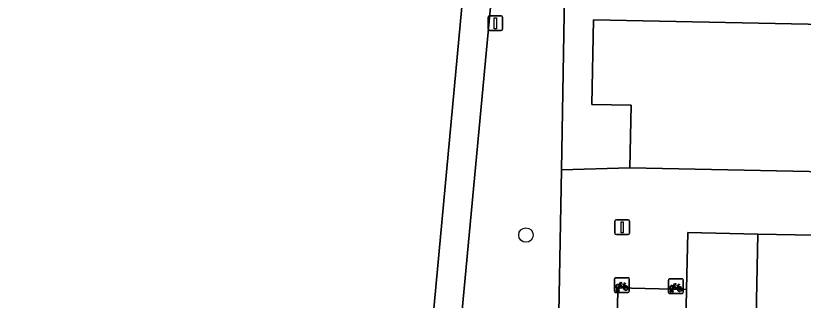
# Model space of a CAD drawing. Extents: x 159817 to 160765, y 380688 to 381638.
# Drawn here: x 160439.6 to 160493, y 381412.2 to 381431.5 of the extents above; entities that cross this region are included whole.
import ezdxf

# ---------------------------------------------------------------- set-up
doc = ezdxf.new("R2010")
doc.units = 0
for name, color, linetype in [('IMGEO_Boom', 7, 'Continuous'), ('IMGEO_Fietsenrek', 7, 'Continuous'), ('IMGEO_Groenvoorziening', 7, 'Continuous'), ('IMGEO_Lichtmast', 7, 'Continuous'), ('IMGEO_Pand', 7, 'Continuous'), ('IMGEO_Parkeervlak_open', 7, 'Continuous'), ('IMGEO_Rijbaan_lokaal_open', 7, 'Continuous'), ('IMGEO_Voetpad_open', 7, 'Continuous')]:
    doc.layers.add(name, color=color, linetype=linetype)

msp = doc.modelspace()

# ---------------------------------------------------------------- linework, layer by layer
at = {"layer": 'IMGEO_Boom'}
msp.add_circle((160474.174, 381416.59), 0.489, dxfattribs=at)
at = {"layer": 'IMGEO_Fietsenrek'}
for p, q in [((160480.171, 381412.773), (160480.171, 381413.614)), ((160480.171, 381413.614), (160480.171, 381412.773)), ((160480.246, 381413.698), (160481.087, 381413.698)), ((160481.087, 381413.698), (160480.246, 381413.698)), ((160481.171, 381413.623), (160481.171, 381412.782)), ((160481.171, 381412.782), (160481.171, 381413.623)), ((160483.831, 381412.695), (160483.831, 381413.536)), ((160483.831, 381413.536), (160483.831, 381412.695)), ((160483.906, 381413.62), (160484.747, 381413.62)), ((160484.747, 381413.62), (160483.906, 381413.62)), ((160484.831, 381413.545), (160484.831, 381412.704)), ((160484.831, 381412.704), (160484.831, 381413.545)), ((160480.409, 381412.954), (160480.408, 381412.958)), ((160480.44, 381412.965), (160480.441, 381412.958)), ((160480.858, 381413.247), (160480.894, 381413.152)), ((160484.518, 381413.169), (160484.554, 381413.074)), ((160481.096, 381412.698), (160480.255, 381412.698)), ((160480.255, 381412.698), (160481.096, 381412.698)), ((160480.298, 381412.782), (160480.337, 381412.942)), ((160480.332, 381412.782), (160480.298, 381412.782)), ((160480.367, 381412.93), (160480.332, 381412.782)), ((160480.45, 381412.782), (160480.416, 381412.924)), ((160480.448, 381412.928), (160480.483, 381412.782)), ((160480.483, 381412.782), (160480.45, 381412.782)), ((160484.756, 381412.62), (160483.915, 381412.62)), ((160483.915, 381412.62), (160484.756, 381412.62)), ((160483.958, 381412.704), (160483.997, 381412.864)), ((160483.992, 381412.704), (160483.958, 381412.704)), ((160484.027, 381412.852), (160483.992, 381412.704)), ((160484.069, 381412.876), (160484.068, 381412.88)), ((160484.11, 381412.704), (160484.076, 381412.846)), ((160484.1, 381412.887), (160484.101, 381412.88)), ((160484.108, 381412.85), (160484.143, 381412.704)), ((160484.143, 381412.704), (160484.11, 381412.704))]:
    msp.add_line(p, q, dxfattribs=at)
for points in [[(160480.505, 381413.172), (160480.453, 381413.082), (160480.413, 381413.057), (160480.414, 381413.104), (160480.469, 381413.198)], [(160480.484, 381413.224), (160480.579, 381413.388), (160480.665, 381413.374), (160480.667, 381413.365), (160480.611, 381413.354), (160480.584, 381413.309), (160480.84, 381413.268)], [(160480.78, 381412.98), (160480.73, 381412.98), (160480.539, 381413.231), (160480.52, 381413.199)], [(160480.827, 381413.243), (160480.57, 381413.284), (160480.553, 381413.255), (160480.72, 381413.035), (160480.827, 381413.243)], [(160480.875, 381413.145), (160480.845, 381413.222), (160480.736, 381413.004), (160480.779, 381413.004)], [(160480.809, 381413.004), (160480.929, 381413.003), (160480.885, 381413.117)], [(160480.905, 381413.124), (160480.96, 381412.979), (160480.81, 381412.979)], [(160480.84, 381413.268), (160480.865, 381413.317), (160480.859, 381413.321), (160480.836, 381413.325), (160480.824, 381413.332), (160480.823, 381413.335), (160480.825, 381413.34), (160480.92, 381413.325), (160480.922, 381413.315), (160480.912, 381413.302), (160480.9, 381413.296), (160480.886, 381413.302), (160480.858, 381413.247)], [(160484.165, 381413.094), (160484.113, 381413.004), (160484.073, 381412.979), (160484.074, 381413.026), (160484.129, 381413.12)], [(160484.144, 381413.146), (160484.239, 381413.31), (160484.325, 381413.296), (160484.327, 381413.287), (160484.271, 381413.276), (160484.244, 381413.231), (160484.5, 381413.19)], [(160484.44, 381412.902), (160484.39, 381412.902), (160484.199, 381413.153), (160484.18, 381413.121)], [(160484.487, 381413.165), (160484.23, 381413.206), (160484.213, 381413.177), (160484.38, 381412.957), (160484.487, 381413.165)], [(160484.535, 381413.067), (160484.505, 381413.144), (160484.396, 381412.926), (160484.439, 381412.926)], [(160484.469, 381412.926), (160484.589, 381412.925), (160484.545, 381413.039)], [(160484.565, 381413.046), (160484.62, 381412.901), (160484.47, 381412.901)], [(160484.5, 381413.19), (160484.525, 381413.239), (160484.519, 381413.243), (160484.496, 381413.247), (160484.484, 381413.254), (160484.483, 381413.257), (160484.485, 381413.262), (160484.58, 381413.247), (160484.582, 381413.237), (160484.572, 381413.224), (160484.56, 381413.218), (160484.546, 381413.224), (160484.518, 381413.169)]]:
    msp.add_lwpolyline(points, dxfattribs=at)
for centre, radius, start, end in [((160480.249, 381413.62), 0.0779, 92.4484, 184.2845), ((160480.249, 381413.62), 0.0779, 92.4484, 184.2845), ((160481.093, 381413.62), 0.0779, 2.4484, 94.2845), ((160481.093, 381413.62), 0.0779, 2.4484, 94.2845), ((160483.909, 381413.542), 0.0779, 92.4484, 184.2845), ((160483.909, 381413.542), 0.0779, 92.4484, 184.2845), ((160484.753, 381413.542), 0.0779, 2.4484, 94.2845), ((160484.753, 381413.542), 0.0779, 2.4484, 94.2845), ((160480.411, 381413.083), 0.159, 62.6766, 242.1369), ((160480.411, 381413.083), 0.129, 63.3192, 238.903), ((160480.391, 381412.954), 0.0499, 12.8025, 158.6934), ((160480.391, 381412.954), 0.0174, 12.8025, 163.4502), ((160480.411, 381413.083), 0.129, 253.415, 269.0204), ((160480.411, 381413.083), 0.129, 283.6043, 43.4302), ((160480.411, 381413.083), 0.159, 283.5766, 46.6042), ((160480.938, 381412.999), 0.159, 113.3408, 178.3217), ((160480.938, 381412.999), 0.159, 187.0065, 105.7708), ((160480.938, 381412.999), 0.129, 113.923, 177.9556), ((160480.938, 381412.999), 0.129, 188.6715, 104.5883), ((160484.071, 381413.005), 0.159, 62.6766, 242.1369), ((160484.071, 381413.005), 0.129, 63.3192, 238.903), ((160484.071, 381413.005), 0.129, 283.6043, 43.4302), ((160484.071, 381413.005), 0.159, 283.5766, 46.6042), ((160484.598, 381412.921), 0.159, 113.3408, 178.3217), ((160484.598, 381412.921), 0.159, 187.0065, 105.7708), ((160484.598, 381412.921), 0.129, 113.923, 177.9556), ((160484.598, 381412.921), 0.129, 188.6715, 104.5883), ((160480.249, 381412.776), 0.0779, 182.4484, 274.2845), ((160480.249, 381412.776), 0.0779, 182.4484, 274.2845), ((160480.411, 381413.083), 0.159, 253.9967, 271.7867), ((160481.093, 381412.776), 0.0779, 272.4484, 4.2845), ((160481.093, 381412.776), 0.0779, 272.4484, 4.2845), ((160483.909, 381412.698), 0.0779, 182.4484, 274.2845), ((160483.909, 381412.698), 0.0779, 182.4484, 274.2845), ((160484.051, 381412.876), 0.0499, 12.8025, 158.6934), ((160484.071, 381413.005), 0.159, 253.9967, 271.7867), ((160484.051, 381412.876), 0.0174, 12.8025, 163.4502), ((160484.071, 381413.005), 0.129, 253.415, 269.0204), ((160484.753, 381412.698), 0.0779, 272.4484, 4.2845), ((160484.753, 381412.698), 0.0779, 272.4484, 4.2845)]:
    msp.add_arc(centre, radius, start, end, dxfattribs=at)
at = {"layer": 'IMGEO_Groenvoorziening'}
for points in [[(160476.581, 381421.002), (160476.819, 381434.201), (160472.063, 381435.204), (160468.316, 381395.081), (160476.083, 381394.332)], [(160485.065, 381412.904), (160480.41, 381413.003), (160480.088, 381393.94), (160484.685, 381393.508)]]:
    msp.add_lwpolyline(points, close=True, dxfattribs=at)
at = {"layer": 'IMGEO_Lichtmast'}
for p, q in [((160471.604, 381430.555), (160471.604, 381431.355)), ((160471.604, 381431.355), (160471.604, 381430.555)), ((160471.704, 381431.455), (160472.494, 381431.455)), ((160472.494, 381431.455), (160471.704, 381431.455)), ((160472.594, 381431.355), (160472.594, 381430.555)), ((160472.594, 381430.555), (160472.594, 381431.355)), ((160472.494, 381430.455), (160471.704, 381430.455)), ((160471.704, 381430.455), (160472.494, 381430.455)), ((160480.202, 381416.719), (160480.202, 381417.519)), ((160480.202, 381417.519), (160480.202, 381416.719)), ((160480.302, 381417.619), (160481.092, 381417.619)), ((160481.092, 381417.619), (160480.302, 381417.619)), ((160481.192, 381417.519), (160481.192, 381416.719)), ((160481.192, 381416.719), (160481.192, 381417.519)), ((160481.092, 381416.619), (160480.302, 381416.619)), ((160480.302, 381416.619), (160481.092, 381416.619))]:
    msp.add_line(p, q, dxfattribs=at)
for points in [[(160472.024, 381431.33), (160472.174, 381431.33), (160472.174, 381430.58), (160472.024, 381430.58), (160472.024, 381431.33)], [(160480.622, 381417.494), (160480.772, 381417.494), (160480.772, 381416.744), (160480.622, 381416.744), (160480.622, 381417.494)]]:
    msp.add_lwpolyline(points, dxfattribs=at)
for centre, start, end in [((160471.704, 381431.355), 90, 180), ((160471.704, 381431.355), 90, 180), ((160472.494, 381431.355), 0, 90), ((160472.494, 381431.355), 360, 90), ((160471.704, 381430.555), 180, 270), ((160471.704, 381430.555), 180, 270), ((160472.494, 381430.555), 270, 0), ((160472.494, 381430.555), 270, 0), ((160480.302, 381417.519), 90, 180), ((160480.302, 381417.519), 90, 180), ((160481.092, 381417.519), 0, 90), ((160481.092, 381417.519), 360, 90), ((160480.302, 381416.719), 180, 270), ((160480.302, 381416.719), 180, 270), ((160481.092, 381416.719), 270, 0), ((160481.092, 381416.719), 270, 0)]:
    msp.add_arc(centre, 0.1, start, end, dxfattribs=at)
at = {"layer": 'IMGEO_Pand'}
for points in [[(160470.138, 381435.503), (160446.223, 381440.255), (160431.142, 381447.393), (160387.295, 381462.537), (160368.778, 381422.881), (160461.365, 381379.442), (160464.986, 381390.306), (160466.349, 381394.394), (160466.429, 381395.263)], [(160528.341, 381420.173), (160544.034, 381419.845), (160544.346, 381419.838), (160544.438, 381424.31), (160547.128, 381424.255), (160547.242, 381429.784), (160500, 381430.756), (160478.743, 381431.194), (160478.646, 381425.453), (160481.307, 381425.407), (160481.222, 381421.149), (160500, 381420.766), (160502.124, 381420.722)]]:
    msp.add_lwpolyline(points, close=True, dxfattribs=at)
at = {"layer": 'IMGEO_Parkeervlak_open'}
msp.add_lwpolyline([(160484.685, 381393.508), (160489.413, 381393.064), (160489.888, 381416.643), (160485.147, 381416.765), (160485.065, 381412.904)], close=True, dxfattribs=at)
at = {"layer": 'IMGEO_Rijbaan_lokaal_open'}
msp.add_lwpolyline([(160497.333, 381408.087), (160497.488, 381416.523), (160489.888, 381416.643), (160489.413, 381393.064), (160484.685, 381393.508), (160480.088, 381393.94), (160476.083, 381394.332), (160468.316, 381395.081), (160466.429, 381395.263), (160466.349, 381394.394), (160464.986, 381390.306), (160465.963, 381390.218), (160467.859, 381390.049), (160476.015, 381389.322), (160480.064, 381388.893), (160482.887, 381388.593), (160483.207, 381388.564)], dxfattribs=at)
at = {"layer": 'IMGEO_Voetpad_open'}
for points in [[(160478.877, 381434.929), (160478.955, 381439.702), (160476.967, 381439.741), (160476.916, 381437.397), (160476.819, 381434.201), (160476.581, 381421.002), (160481.222, 381421.149), (160481.307, 381425.407), (160478.646, 381425.453), (160478.743, 381431.194), (160500, 381430.756), (160547.242, 381429.784), (160553.861, 381429.648)], [(160500, 381420.766), (160481.222, 381421.149), (160476.581, 381421.002), (160476.083, 381394.332), (160480.088, 381393.94), (160480.41, 381413.003), (160485.065, 381412.904), (160485.147, 381416.765), (160489.888, 381416.643), (160497.488, 381416.523)]]:
    msp.add_lwpolyline(points, dxfattribs=at)
msp.add_lwpolyline([(160476.916, 381437.397), (160470.346, 381438.712), (160470.138, 381435.503), (160466.429, 381395.263), (160468.316, 381395.081), (160472.063, 381435.204), (160476.819, 381434.201)], close=True, dxfattribs=at)

doc.saveas('drawing.dxf')
